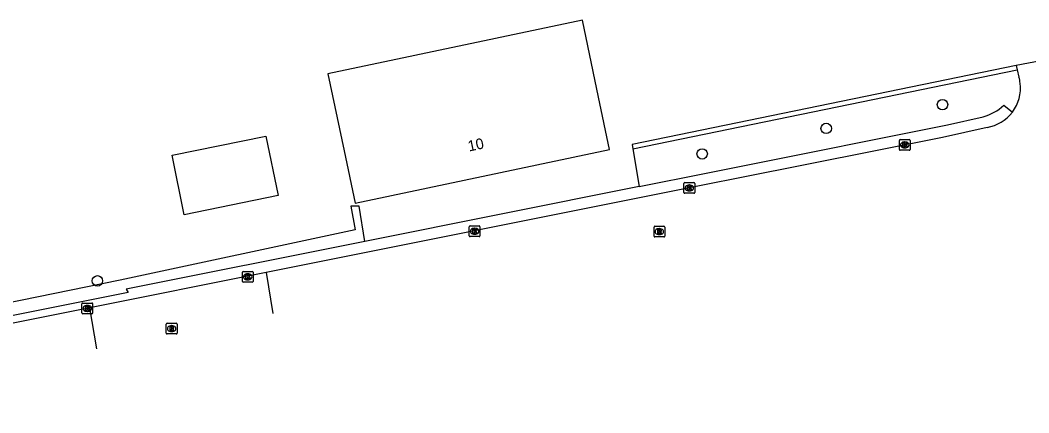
# Model space of a CAD drawing. Extents: x 161477 to 163040, y 383680 to 384868.
# Drawn here: x 162435.8 to 162530.2, y 383825.1 to 383861.8 of the extents above; entities that cross this region are included whole.
import ezdxf

# ---------------------------------------------------------------- set-up
doc = ezdxf.new("R2010")
doc.units = 0
for name, color, linetype in [('IMGEO_Boom', 7, 'Continuous'), ('IMGEO_Groenvoorziening', 7, 'Continuous'), ('IMGEO_Haag', 7, 'Continuous'), ('IMGEO_Kolk', 7, 'Continuous'), ('IMGEO_Pand', 7, 'Continuous'), ('IMGEO_Pand_nummerreeks', 7, 'Continuous'), ('IMGEO_Pand_vergunning_verleend', 7, 'Continuous'), ('IMGEO_Rijbaan_lokaal_open', 7, 'Continuous'), ('IMGEO_Rioolput', 7, 'Continuous')]:
    doc.layers.add(name, color=color, linetype=linetype)

msp = doc.modelspace()

# ---------------------------------------------------------------- linework, layer by layer
at = {"layer": 'IMGEO_Boom'}
for centre in [(162522.108, 383853.946), (162511.226, 383851.728), (162499.62, 383849.341), (162443.033, 383837.478)]:
    msp.add_circle(centre, 0.489, dxfattribs=at)
at = {"layer": 'IMGEO_Groenvoorziening'}
msp.add_lwpolyline([(162493.127, 383849.824), (162493.722, 383846.302)], dxfattribs=at)
at = {"layer": 'IMGEO_Haag'}
for points in [[(162528.998, 383857.589), (162493.06, 383850.219), (162493.127, 383849.824)], [(162493.127, 383849.824), (162529.095, 383857.2)], [(162468.054, 383841.169), (162467.52, 383844.471), (162466.761, 383844.471), (162467.166, 383842.244), (162445.163, 383837.558), (162395.457, 383827.414), (162395.791, 383826.383)]]:
    msp.add_lwpolyline(points, dxfattribs=at)
at = {"layer": 'IMGEO_Kolk'}
for p, q in [((162518.076, 383849.758), (162518.076, 383850.61)), ((162518.151, 383850.684), (162519.003, 383850.684)), ((162518.564, 383850.464), (162518.589, 383850.464)), ((162519.077, 383850.61), (162519.077, 383849.758)), ((162519.003, 383849.684), (162518.151, 383849.684)), ((162518.587, 383849.904), (162518.562, 383849.904)), ((162497.918, 383845.735), (162497.918, 383846.587)), ((162497.993, 383846.661), (162498.845, 383846.661)), ((162498.406, 383846.441), (162498.431, 383846.441)), ((162498.919, 383846.587), (162498.919, 383845.735)), ((162498.845, 383845.661), (162497.993, 383845.661)), ((162498.429, 383845.881), (162498.404, 383845.881)), ((162477.831, 383841.69), (162477.831, 383842.542)), ((162477.906, 383842.616), (162478.758, 383842.616)), ((162478.319, 383842.396), (162478.344, 383842.396)), ((162478.832, 383842.542), (162478.832, 383841.69)), ((162478.758, 383841.616), (162477.906, 383841.616)), ((162478.342, 383841.836), (162478.317, 383841.836)), ((162456.599, 383837.432), (162456.599, 383838.284)), ((162456.674, 383838.358), (162457.526, 383838.358)), ((162457.087, 383838.138), (162457.112, 383838.138)), ((162457.6, 383838.284), (162457.6, 383837.432)), ((162457.526, 383837.358), (162456.674, 383837.358)), ((162457.11, 383837.578), (162457.085, 383837.578)), ((162441.59, 383834.476), (162441.59, 383835.328)), ((162441.665, 383835.402), (162442.517, 383835.402)), ((162442.078, 383835.182), (162442.103, 383835.182)), ((162442.591, 383835.328), (162442.591, 383834.476)), ((162442.517, 383834.402), (162441.665, 383834.402)), ((162442.101, 383834.622), (162442.076, 383834.622))]:
    msp.add_line(p, q, dxfattribs=at)
for points in [[(162518.076, 383849.758), (162518.076, 383850.61)], [(162518.151, 383850.684), (162519.003, 383850.684)], [(162518.397, 383850.384), (162518.52, 383850.384), (162518.52, 383850.233), (162518.65, 383850.384), (162518.814, 383850.384), (162518.668, 383850.233), (162518.821, 383849.984), (162518.669, 383849.984), (162518.584, 383850.148), (162518.52, 383850.081), (162518.52, 383849.984), (162518.397, 383849.984), (162518.397, 383850.384)], [(162519.077, 383850.61), (162519.077, 383849.758)], [(162519.003, 383849.684), (162518.151, 383849.684)], [(162497.918, 383845.735), (162497.918, 383846.587)], [(162497.993, 383846.661), (162498.845, 383846.661)], [(162498.239, 383846.361), (162498.362, 383846.361), (162498.362, 383846.21), (162498.492, 383846.361), (162498.656, 383846.361), (162498.51, 383846.21), (162498.663, 383845.961), (162498.511, 383845.961), (162498.426, 383846.125), (162498.362, 383846.058), (162498.362, 383845.961), (162498.239, 383845.961), (162498.239, 383846.361)], [(162498.919, 383846.587), (162498.919, 383845.735)], [(162498.845, 383845.661), (162497.993, 383845.661)], [(162477.831, 383841.69), (162477.831, 383842.542)], [(162477.906, 383842.616), (162478.758, 383842.616)], [(162478.832, 383842.542), (162478.832, 383841.69)], [(162478.758, 383841.616), (162477.906, 383841.616)], [(162478.152, 383842.316), (162478.275, 383842.316), (162478.275, 383842.165), (162478.405, 383842.316), (162478.569, 383842.316), (162478.423, 383842.165), (162478.576, 383841.916), (162478.424, 383841.916), (162478.339, 383842.08), (162478.275, 383842.013), (162478.275, 383841.916), (162478.152, 383841.916), (162478.152, 383842.316)], [(162456.599, 383837.432), (162456.599, 383838.284)], [(162456.674, 383838.358), (162457.526, 383838.358)], [(162456.92, 383838.058), (162457.043, 383838.058), (162457.043, 383837.907), (162457.173, 383838.058), (162457.337, 383838.058), (162457.191, 383837.907), (162457.344, 383837.658), (162457.192, 383837.658), (162457.107, 383837.822), (162457.043, 383837.755), (162457.043, 383837.658), (162456.92, 383837.658), (162456.92, 383838.058)], [(162457.6, 383838.284), (162457.6, 383837.432)], [(162457.526, 383837.358), (162456.674, 383837.358)], [(162441.59, 383834.476), (162441.59, 383835.328)], [(162441.665, 383835.402), (162442.517, 383835.402)], [(162441.911, 383835.102), (162442.034, 383835.102), (162442.034, 383834.951), (162442.164, 383835.102), (162442.328, 383835.102), (162442.182, 383834.951), (162442.335, 383834.702), (162442.183, 383834.702), (162442.098, 383834.866), (162442.034, 383834.799), (162442.034, 383834.702), (162441.911, 383834.702), (162441.911, 383835.102)], [(162442.591, 383835.328), (162442.591, 383834.476)], [(162442.517, 383834.402), (162441.665, 383834.402)]]:
    msp.add_lwpolyline(points, dxfattribs=at)
for centre, start, end in [((162518.153, 383850.608), 91.55205, 178.44795), ((162518.153, 383850.608), 91.55205, 178.44795), ((162519.001, 383850.608), 1.55205, 88.44795), ((162519.001, 383850.608), 1.55205, 88.44795), ((162518.153, 383849.76), 181.55205, 268.44795), ((162518.153, 383849.76), 181.55205, 268.44795), ((162519.001, 383849.76), 271.55205, 358.44795), ((162519.001, 383849.76), 271.55205, 358.44795), ((162497.995, 383846.585), 91.55205, 178.44795), ((162497.995, 383846.585), 91.55205, 178.44795), ((162498.843, 383846.585), 1.55205, 88.44795), ((162498.843, 383846.585), 1.55205, 88.44795), ((162497.995, 383845.737), 181.55205, 268.44795), ((162497.995, 383845.737), 181.55205, 268.44795), ((162498.843, 383845.737), 271.55205, 358.44795), ((162498.843, 383845.737), 271.55205, 358.44795), ((162477.908, 383842.54), 91.55205, 178.44795), ((162477.908, 383842.54), 91.55205, 178.44795), ((162478.756, 383842.54), 1.55205, 88.44795), ((162478.756, 383842.54), 1.55205, 88.44795), ((162477.908, 383841.692), 181.55205, 268.44795), ((162477.908, 383841.692), 181.55205, 268.44795), ((162478.756, 383841.692), 271.55205, 358.44795), ((162478.756, 383841.692), 271.55205, 358.44795), ((162456.676, 383838.282), 91.55205, 178.44795), ((162456.676, 383838.282), 91.55205, 178.44795), ((162457.524, 383838.282), 1.55205, 88.44795), ((162457.524, 383838.282), 1.55205, 88.44795), ((162456.676, 383837.434), 181.55205, 268.44795), ((162456.676, 383837.434), 181.55205, 268.44795), ((162457.524, 383837.434), 271.55205, 358.44795), ((162457.524, 383837.434), 271.55205, 358.44795), ((162441.667, 383835.326), 91.55205, 178.44795), ((162441.667, 383835.326), 91.55205, 178.44795), ((162442.515, 383835.326), 1.55205, 88.44795), ((162442.515, 383835.326), 1.55205, 88.44795), ((162441.667, 383834.478), 181.55205, 268.44795), ((162441.667, 383834.478), 181.55205, 268.44795), ((162442.515, 383834.478), 271.55205, 358.44795), ((162442.515, 383834.478), 271.55205, 358.44795)]:
    msp.add_arc(centre, 0.0765, start, end, dxfattribs=at)
for centre, major_axis, ratio, start_param, end_param in [((162518.563, 383850.184), (-0.387, 0.002), 0.722429, 4.712389, 7.853982), ((162518.588, 383850.184), (-0.39, 0.002), 0.717154, 1.570796, 4.712389), ((162498.405, 383846.161), (-0.387, 0.002), 0.722429, 4.712389, 7.853982), ((162498.43, 383846.161), (-0.39, 0.002), 0.717154, 1.570796, 4.712389), ((162478.318, 383842.116), (-0.387, 0.002), 0.722429, 4.712389, 7.853982), ((162478.343, 383842.116), (-0.39, 0.002), 0.717154, 1.570796, 4.712389), ((162457.086, 383837.858), (-0.387, 0.002), 0.722429, 4.712389, 7.853982), ((162457.111, 383837.858), (-0.39, 0.002), 0.717154, 1.570796, 4.712389), ((162442.077, 383834.902), (-0.387, 0.002), 0.722429, 4.712389, 7.853982), ((162442.102, 383834.902), (-0.39, 0.002), 0.717154, 1.570796, 4.712389)]:
    msp.add_ellipse(centre, major_axis=major_axis, ratio=ratio, start_param=start_param, end_param=end_param, dxfattribs=at)
at = {"layer": 'IMGEO_Pand'}
msp.add_lwpolyline([(162467.142, 383844.744), (162490.953, 383849.755), (162489.923, 383854.648), (162488.41, 383861.838), (162464.599, 383856.826), (162466.112, 383849.637), (162467.142, 383844.744)], dxfattribs=at)
at = {"layer": 'IMGEO_Pand_vergunning_verleend'}
msp.add_lwpolyline([(162450.023, 383849.214), (162458.795, 383851.013), (162459.937, 383845.443), (162451.165, 383843.645), (162450.023, 383849.214)], dxfattribs=at)
at = {"layer": 'IMGEO_Rijbaan_lokaal_open'}
for points in [[(162538.072, 383859.327), (162528.998, 383857.589)], [(162528.998, 383857.589), (162529.095, 383857.2)], [(162529.095, 383857.2), (162529.264, 383856.519)], [(162527.851, 383853.894), (162528.644, 383853.244)], [(162493.722, 383846.302), (162500, 383847.558), (162502.95, 383848.148), (162522.579, 383852.067), (162525.928, 383852.807)], [(162526.28, 383851.819), (162522.107, 383850.879), (162503.154, 383847.099), (162500, 383846.468), (162458.821, 383838.257)], [(162493.722, 383846.302), (162468.054, 383841.169)], [(162468.054, 383841.169), (162445.732, 383836.704), (162445.921, 383836.385), (162395.791, 383826.383)], [(162458.821, 383838.257), (162442.313, 383834.966)], [(162458.821, 383838.257), (162459.434, 383834.44)], [(162442.313, 383834.966), (162393.075, 383825.148)], [(162442.97, 383831.141), (162442.313, 383834.966)]]:
    msp.add_lwpolyline(points, dxfattribs=at)
for centre, radius, start, end in [((162525.666, 383855.504), 3.738, 322.80171, 6.70962), ((162525.678, 383855.505), 3.726, 6.71709, 15.78838), ((162524.638, 383857.334), 4.707, 285.90691, 313.04879), ((162525.673, 383855.499), 3.73, 279.36636, 322.7961)]:
    msp.add_arc(centre, radius, start, end, dxfattribs=at)
at = {"layer": 'IMGEO_Rioolput'}
for p, q in [((162495.114, 383841.657), (162495.114, 383842.509)), ((162495.189, 383842.583), (162496.041, 383842.583)), ((162496.115, 383842.509), (162496.115, 383841.657)), ((162496.041, 383841.583), (162495.189, 383841.583)), ((162495.625, 383841.803), (162495.6, 383841.803)), ((162495.602, 383842.363), (162495.627, 383842.363)), ((162449.483, 383832.588), (162449.483, 383833.44)), ((162449.558, 383833.514), (162450.41, 383833.514)), ((162449.971, 383833.294), (162449.996, 383833.294)), ((162450.484, 383833.44), (162450.484, 383832.588)), ((162450.41, 383832.514), (162449.558, 383832.514)), ((162449.994, 383832.734), (162449.969, 383832.734))]:
    msp.add_line(p, q, dxfattribs=at)
for points in [[(162495.114, 383841.657), (162495.114, 383842.509)], [(162495.189, 383842.583), (162496.041, 383842.583)], [(162496.115, 383842.509), (162496.115, 383841.657)], [(162496.041, 383841.583), (162495.189, 383841.583)], [(162495.703, 383842.281), (162495.451, 383842.283), (162495.451, 383841.883)], [(162495.451, 383841.883), (162495.575, 383841.883), (162495.575, 383842.045), (162495.586, 383842.045)], [(162495.629, 383842.202), (162495.575, 383842.202), (162495.575, 383842.121)], [(162495.575, 383842.121), (162495.627, 383842.121)], [(162495.633, 383842.016), (162495.704, 383841.883), (162495.844, 383841.883), (162495.779, 383842.009)], [(162449.483, 383832.588), (162449.483, 383833.44)], [(162449.558, 383833.514), (162450.41, 383833.514)], [(162450.072, 383833.212), (162449.82, 383833.214), (162449.82, 383832.814)], [(162449.82, 383832.814), (162449.944, 383832.814), (162449.944, 383832.976), (162449.955, 383832.976)], [(162449.998, 383833.133), (162449.944, 383833.133), (162449.944, 383833.052)], [(162449.944, 383833.052), (162449.996, 383833.052)], [(162450.484, 383833.44), (162450.484, 383832.588)], [(162450.41, 383832.514), (162449.558, 383832.514)], [(162450.002, 383832.947), (162450.073, 383832.814), (162450.213, 383832.814), (162450.148, 383832.94)]]:
    msp.add_lwpolyline(points, dxfattribs=at)
for centre, radius, start, end in [((162495.191, 383842.507), 0.0765, 91.55205, 178.44795), ((162495.191, 383842.507), 0.0765, 91.55205, 178.44795), ((162496.039, 383842.507), 0.0765, 1.55205, 88.44795), ((162496.039, 383842.507), 0.0765, 1.55205, 88.44795), ((162495.191, 383841.659), 0.0765, 181.55205, 268.44795), ((162495.191, 383841.659), 0.0765, 181.55205, 268.44795), ((162495.585, 383841.992), 0.0533, 26.02933, 88.69889), ((162495.611, 383842.31), 0.19, 274.7715, 282.96867), ((162495.635, 383842.106), 0.0964, 77.00612, 93.18647), ((162495.649, 383842.163), 0.0378, 276.66336, 79.67722), ((162495.702, 383842.171), 0.109, 350.36119, 89.41601), ((162495.7, 383842.171), 0.112, 277.58423, 350.98172), ((162495.684, 383841.956), 0.108, 29.51342, 73.79051), ((162496.039, 383841.659), 0.0765, 271.55205, 358.44795), ((162496.039, 383841.659), 0.0765, 271.55205, 358.44795), ((162449.56, 383833.438), 0.0765, 91.55205, 178.44795), ((162449.56, 383833.438), 0.0765, 91.55205, 178.44795), ((162449.954, 383832.923), 0.0533, 26.02933, 88.69889), ((162449.98, 383833.241), 0.19, 274.7715, 282.96867), ((162450.004, 383833.037), 0.0964, 77.00612, 93.18647), ((162450.018, 383833.094), 0.0378, 276.66336, 79.67722), ((162450.071, 383833.102), 0.109, 350.36119, 89.41601), ((162450.069, 383833.102), 0.112, 277.58423, 350.98172), ((162450.053, 383832.887), 0.108, 29.51342, 73.79051), ((162450.408, 383833.438), 0.0765, 1.55205, 88.44795), ((162450.408, 383833.438), 0.0765, 1.55205, 88.44795), ((162449.56, 383832.59), 0.0765, 181.55205, 268.44795), ((162449.56, 383832.59), 0.0765, 181.55205, 268.44795), ((162450.408, 383832.59), 0.0765, 271.55205, 358.44795), ((162450.408, 383832.59), 0.0765, 271.55205, 358.44795)]:
    msp.add_arc(centre, radius, start, end, dxfattribs=at)
for centre, major_axis, ratio, start_param, end_param in [((162495.601, 383842.083), (-0.387, 0.002), 0.722429, 4.712389, 7.853982), ((162495.626, 383842.083), (-0.39, 0.002), 0.717154, 1.570796, 4.712389), ((162449.97, 383833.014), (-0.387, 0.002), 0.722429, 4.712389, 7.853982), ((162449.995, 383833.014), (-0.39, 0.002), 0.717154, 1.570796, 4.712389)]:
    msp.add_ellipse(centre, major_axis=major_axis, ratio=ratio, start_param=start_param, end_param=end_param, dxfattribs=at)

# ---------------------------------------------------------------- texts
at = {"layer": 'IMGEO_Pand_nummerreeks'}
msp.add_text('10', height=1, rotation=11.88441, dxfattribs=at).set_placement((162477.811, 383849.564))

doc.saveas('drawing.dxf')
